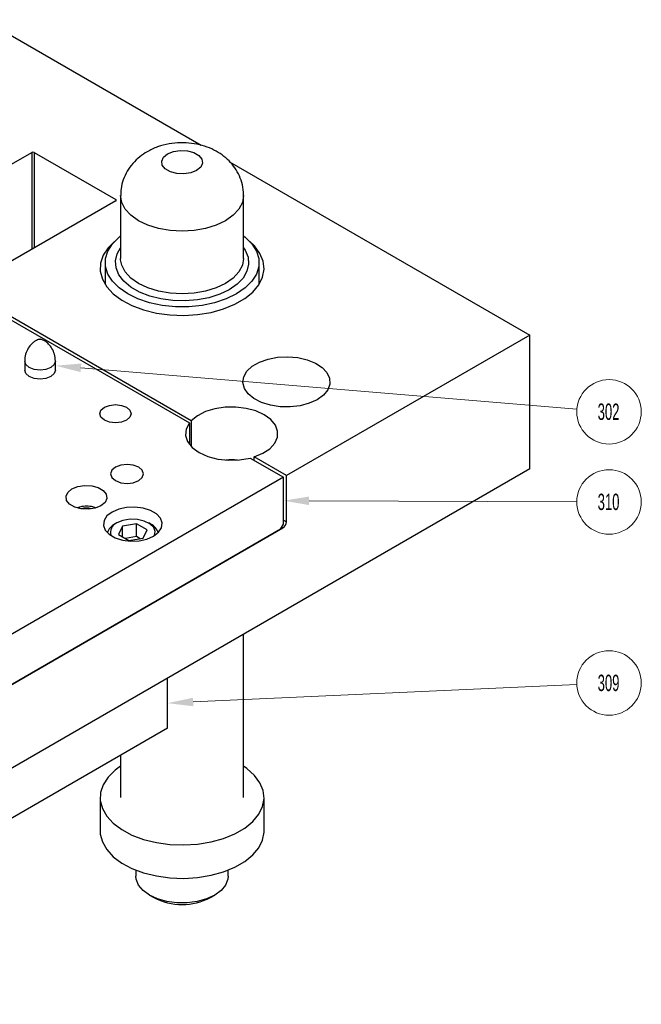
# Model space of a CAD drawing. Header units: inches. Extents: x 1802 to 2468, y -253 to -72.
# Tile 527 of 570: x 2342.9 to 2346.69, y -99.88 to -93.88. Entities that reach past the tile are written whole.
import ezdxf

# ---------------------------------------------------------------- set-up
doc = ezdxf.new("R2010")
doc.units = ezdxf.units.IN
doc.header["$LTSCALE"] = 0.5
doc.header["$MEASUREMENT"] = 0
for name, color, linetype in [('SID-M-S', 105, 'Continuous'), ('ST1-M-S', 193, 'Continuous'), ('ST2-M-S', 193, 'Continuous'), ('SVE-M-S', 8, 'Continuous')]:
    doc.layers.add(name, color=color, linetype=linetype)
doc.styles.add('SLDTEXTSTYLE0', font='TXT', dxfattribs={"width": 0.595745})

msp = doc.modelspace()

# ---------------------------------------------------------------- linework, layer by layer
at = {"layer": 'SID-M-S', "linetype": 'Continuous', "lineweight": 0}
for p, q in [((2343.2688, -96.00164), (2346.2935, -96.25358)), ((2344.66051, -96.81276), (2346.29282, -96.81894)), ((2343.95324, -98.04), (2346.29303, -97.93291))]:
    msp.add_line(p, q, dxfattribs=at)
for centre in [(2346.48952, -96.26991), (2346.48952, -96.81969), (2346.48952, -97.92391)]:
    msp.add_circle(centre, 0.1967, dxfattribs=at)
for points in [[(2343.26664, -96.02755), (2343.11333, -95.98869), (2343.26664, -96.02755), (2343.27095, -95.97572)], [(2344.66041, -96.83876), (2344.50451, -96.81217), (2344.66041, -96.83876), (2344.6606, -96.78676)], [(2343.95443, -98.06597), (2343.7974, -98.04713), (2343.95443, -98.06597), (2343.95205, -98.01403)]]:
    msp.add_solid(points, dxfattribs=at)
at = {"layer": 'ST1-M-S', "linetype": 'Continuous', "lineweight": 25}
for p, q in [((2337.10424, -90.66233), (2344.0019, -94.64426)), ((2342.03812, -95.22505), (2342.96867, -94.68786)), ((2342.96867, -94.68786), (2342.96867, -95.27975)), ((2342.98281, -94.68786), (2343.48132, -94.97564)), ((2342.98281, -94.68786), (2342.98281, -95.27159)), ((2344.17531, -94.74437), (2346.00711, -95.80185)), ((2343.48132, -94.9838), (2342.55077, -95.521)), ((2343.48132, -94.97564), (2343.48132, -94.9838)), ((2343.47326, -95.23054), (2343.43465, -95.26919)), ((2344.32737, -95.25825), (2344.29832, -95.23054)), ((2343.43465, -95.26919), (2343.40471, -95.315)), ((2344.36066, -95.30328), (2344.32737, -95.25825)), ((2344.38028, -95.35091), (2344.36066, -95.30328)), ((2343.3886, -95.36306), (2343.3868, -95.41201)), ((2343.40471, -95.315), (2343.3886, -95.36306)), ((2344.38568, -95.39977), (2344.38028, -95.35091)), ((2343.3868, -95.41201), (2343.39936, -95.46043)), ((2344.37669, -95.44845), (2344.38568, -95.39977)), ((2343.39936, -95.46043), (2343.42591, -95.50692)), ((2344.35359, -95.49556), (2344.37669, -95.44845)), ((2342.53309, -95.53121), (2343.93021, -96.33775)), ((2343.94192, -96.32409), (2342.55077, -95.521)), ((2343.42591, -95.50692), (2343.46568, -95.55016)), ((2343.46568, -95.55016), (2343.51755, -95.5889)), ((2344.26805, -95.5797), (2344.31702, -95.53973)), ((2344.31702, -95.53973), (2344.35359, -95.49556)), ((2343.51755, -95.5889), (2343.58001, -95.62201)), ((2344.20809, -95.61432), (2344.26805, -95.5797)), ((2343.58001, -95.62201), (2343.65126, -95.64856)), ((2343.65126, -95.64856), (2343.72926, -95.66778)), ((2343.72926, -95.66778), (2343.81177, -95.6791)), ((2343.98073, -95.67703), (2344.06233, -95.66369)), ((2344.06233, -95.66369), (2344.13885, -95.64259)), ((2344.13885, -95.64259), (2344.20809, -95.61432)), ((2343.81177, -95.6791), (2343.8964, -95.68222)), ((2343.8964, -95.68222), (2343.98073, -95.67703)), ((2346.00711, -95.80185), (2344.52219, -96.65907)), ((2346.00711, -96.61839), (2346.00711, -95.80185)), ((2344.31381, -95.99247), (2344.35742, -95.96729)), ((2344.35742, -95.96729), (2344.40992, -95.9486)), ((2344.40992, -95.9486), (2344.46847, -95.9374)), ((2344.46847, -95.9374), (2344.52991, -95.9343)), ((2344.52991, -95.9343), (2344.59094, -95.93946)), ((2344.59094, -95.93946), (2344.64826, -95.9526)), ((2344.64826, -95.9526), (2344.69879, -95.97303)), ((2344.69879, -95.97303), (2344.73979, -95.99963)), ((2342.93297, -96.03686), (2342.92583, -96.01615)), ((2343.11333, -96.01615), (2343.1062, -96.03686)), ((2344.26202, -96.05658), (2344.28142, -96.02278)), ((2344.28142, -96.02278), (2344.31381, -95.99247)), ((2344.73979, -95.99963), (2344.76907, -96.03097)), ((2344.76907, -96.03097), (2344.78503, -96.06536)), ((2342.95329, -96.05442), (2342.93297, -96.03686)), ((2342.98371, -96.06615), (2342.95329, -96.05442)), ((2343.01958, -96.07027), (2342.98371, -96.06615)), ((2343.05546, -96.06615), (2343.01958, -96.07027)), ((2343.08587, -96.05442), (2343.05546, -96.06615)), ((2343.1062, -96.03686), (2343.08587, -96.05442)), ((2344.25665, -96.09205), (2344.26202, -96.05658)), ((2344.26559, -96.12728), (2344.25665, -96.09205)), ((2344.78503, -96.06536), (2344.78682, -96.10095)), ((2344.28836, -96.16037), (2344.26559, -96.12728)), ((2344.77435, -96.13583), (2344.74828, -96.1681)), ((2344.78682, -96.10095), (2344.77435, -96.13583)), ((2344.32374, -96.18954), (2344.28836, -96.16037)), ((2344.36981, -96.21321), (2344.32374, -96.18954)), ((2344.42411, -96.23011), (2344.36981, -96.21321)), ((2344.71003, -96.19603), (2344.66165, -96.21811)), ((2344.74828, -96.1681), (2344.71003, -96.19603)), ((2343.38355, -96.28149), (2343.39083, -96.26035)), ((2343.39083, -96.26035), (2343.41157, -96.24244)), ((2343.41157, -96.24244), (2343.4426, -96.23047)), ((2343.4426, -96.23047), (2343.4792, -96.22627)), ((2343.4792, -96.22627), (2343.51581, -96.23047)), ((2343.51581, -96.23047), (2343.54684, -96.24244)), ((2343.54684, -96.24244), (2343.56757, -96.26035)), ((2343.56757, -96.26035), (2343.57485, -96.28149)), ((2344.02869, -96.26898), (2343.97976, -96.29363)), ((2344.08611, -96.25146), (2344.02869, -96.26898)), ((2344.14895, -96.242), (2344.08611, -96.25146)), ((2344.21387, -96.2411), (2344.14895, -96.242)), ((2344.27742, -96.24882), (2344.21387, -96.2411)), ((2344.33622, -96.26474), (2344.27742, -96.24882)), ((2344.38713, -96.28802), (2344.33622, -96.26474)), ((2344.48368, -96.23933), (2344.42411, -96.23011)), ((2344.54534, -96.24036), (2344.48368, -96.23933)), ((2344.60574, -96.23316), (2344.54534, -96.24036)), ((2344.66165, -96.21811), (2344.60574, -96.23316)), ((2343.39083, -96.30262), (2343.38355, -96.28149)), ((2343.41157, -96.32053), (2343.39083, -96.30262)), ((2343.4426, -96.3325), (2343.41157, -96.32053)), ((2343.4792, -96.3367), (2343.4426, -96.3325)), ((2343.51581, -96.3325), (2343.4792, -96.3367)), ((2343.54684, -96.32053), (2343.51581, -96.3325)), ((2343.56757, -96.30262), (2343.54684, -96.32053)), ((2343.57485, -96.28149), (2343.56757, -96.30262)), ((2343.97976, -96.29363), (2343.94192, -96.32409)), ((2343.94192, -96.32409), (2343.94192, -96.48176)), ((2344.42745, -96.31741), (2344.38713, -96.28802)), ((2344.45502, -96.35135), (2344.42745, -96.31741)), ((2343.91078, -96.37494), (2343.9072, -96.41373)), ((2343.93021, -96.33775), (2343.91078, -96.37494)), ((2343.93021, -96.33775), (2343.93021, -96.46811)), ((2344.46839, -96.38804), (2344.45502, -96.35135)), ((2344.46684, -96.42552), (2344.46839, -96.38804)), ((2343.9072, -96.41373), (2343.91967, -96.4519)), ((2343.91967, -96.4519), (2343.94747, -96.48728)), ((2344.45046, -96.46179), (2344.46684, -96.42552)), ((2343.94747, -96.48728), (2343.98903, -96.51784)), ((2344.37741, -96.52318), (2344.42011, -96.49494)), ((2344.42011, -96.49494), (2344.45046, -96.46179)), ((2343.98903, -96.51784), (2344.04196, -96.54182)), ((2344.04196, -96.54182), (2344.10323, -96.55788)), ((2344.10323, -96.55788), (2344.16936, -96.56507)), ((2344.16936, -96.56507), (2344.23656, -96.563)), ((2344.23656, -96.563), (2344.30098, -96.55179)), ((2344.30098, -96.55179), (2344.50451, -96.66928)), ((2344.32463, -96.54503), (2344.37741, -96.52318)), ((2344.52219, -96.65907), (2344.32463, -96.54503)), ((2344.32463, -96.56544), (2344.32463, -96.54503)), ((2346.00711, -96.61839), (2340.35026, -99.88402)), ((2343.45706, -96.62667), (2343.44941, -96.64887)), ((2343.47885, -96.60784), (2343.45706, -96.62667)), ((2343.51145, -96.59527), (2343.47885, -96.60784)), ((2343.54991, -96.59085), (2343.51145, -96.59527)), ((2343.58837, -96.59527), (2343.54991, -96.59085)), ((2343.62098, -96.60784), (2343.58837, -96.59527)), ((2343.64276, -96.62667), (2343.62098, -96.60784)), ((2343.65041, -96.64887), (2343.64276, -96.62667)), ((2344.50451, -96.66928), (2341.85286, -98.20004)), ((2343.44941, -96.64887), (2343.45706, -96.67107)), ((2343.45706, -96.67107), (2343.47885, -96.68989)), ((2343.47885, -96.68989), (2343.51145, -96.70247)), ((2343.58837, -96.70247), (2343.62098, -96.68989)), ((2343.62098, -96.68989), (2343.64276, -96.67107)), ((2343.64276, -96.67107), (2343.65041, -96.64887)), ((2344.50451, -96.95507), (2344.50451, -96.66928)), ((2344.52219, -96.94078), (2344.52219, -96.65907)), ((2343.18914, -96.76124), (2343.21404, -96.74071)), ((2343.21404, -96.74071), (2343.2496, -96.72634)), ((2343.2496, -96.72634), (2343.29153, -96.71985)), ((2343.29153, -96.71985), (2343.33478, -96.72204)), ((2343.33478, -96.72204), (2343.37412, -96.73263)), ((2343.37412, -96.73263), (2343.40482, -96.75035)), ((2343.40482, -96.75035), (2343.42317, -96.77306)), ((2343.51145, -96.70247), (2343.54991, -96.70689)), ((2343.54991, -96.70689), (2343.58837, -96.70247)), ((2343.1779, -96.78545), (2343.18914, -96.76124)), ((2343.18169, -96.81042), (2343.1779, -96.78545)), ((2343.20003, -96.83313), (2343.18169, -96.81042)), ((2343.42695, -96.79803), (2343.41571, -96.82224)), ((2343.42317, -96.77306), (2343.42695, -96.79803)), ((2343.23073, -96.85085), (2343.20003, -96.83313)), ((2343.27007, -96.86144), (2343.23073, -96.85085)), ((2343.31332, -96.86363), (2343.27007, -96.86144)), ((2343.35525, -96.85714), (2343.31332, -96.86363)), ((2343.39081, -96.84277), (2343.35525, -96.85714)), ((2343.41571, -96.82224), (2343.39081, -96.84277)), ((2343.49924, -96.86407), (2343.45834, -96.88175)), ((2343.54711, -96.85377), (2343.49924, -96.86407)), ((2343.59807, -96.85166), (2343.54711, -96.85377)), ((2343.648, -96.85793), (2343.59807, -96.85166)), ((2343.69284, -96.87207), (2343.648, -96.85793)), ((2343.72897, -96.89292), (2343.69284, -96.87207)), ((2343.40987, -96.933), (2343.40623, -96.96241)), ((2343.42773, -96.90536), (2343.40987, -96.933)), ((2343.45834, -96.88175), (2343.42773, -96.90536)), ((2343.75345, -96.91881), (2343.72897, -96.89292)), ((2343.76431, -96.94763), (2343.75345, -96.91881)), ((2344.50451, -96.93058), (2344.52219, -96.94078)), ((2341.85639, -98.50421), (2344.50097, -96.97752)), ((2344.48683, -96.98569), (2341.87053, -98.49604)), ((2343.40623, -96.96241), (2343.41709, -96.99123)), ((2343.41709, -96.99123), (2343.44157, -97.01712)), ((2343.74281, -97.00468), (2343.76067, -96.97705)), ((2343.76067, -96.97705), (2343.76431, -96.94763)), ((2344.48683, -96.98569), (2344.50451, -96.95507)), ((2344.50097, -96.97752), (2344.4939, -96.97344)), ((2343.44157, -97.01712), (2343.4777, -97.03798)), ((2343.4777, -97.03798), (2343.52254, -97.05211)), ((2343.52254, -97.05211), (2343.57246, -97.05838)), ((2343.62342, -97.05628), (2343.67129, -97.04597)), ((2343.67129, -97.04597), (2343.71219, -97.02829)), ((2343.71219, -97.02829), (2343.74281, -97.00468)), ((2343.57246, -97.05838), (2343.62342, -97.05628))]:
    msp.add_line(p, q, dxfattribs=at)
for centre, radius, start, end in [((2342.97574, -94.7015), 0.01537, 62.609672, 117.390328), ((2343.47977, -94.97972), 0.00437, 290.783421, 69.216579), ((2344.18808, -97.04832), 0.48537, 85.899776, 94.100224), ((2344.47613, -96.93868), 0.0461, 302.605478, 357.394522)]:
    msp.add_arc(centre, radius, start, end, dxfattribs=at)
at = {"layer": 'ST2-M-S', "linetype": 'Continuous', "lineweight": 25}
for p, q in [((2343.7725, -94.71644), (2343.7974, -94.69592)), ((2343.7974, -94.69592), (2343.83296, -94.68154)), ((2343.83296, -94.68154), (2343.87489, -94.67505)), ((2343.87489, -94.67505), (2343.91814, -94.67724)), ((2343.91814, -94.67724), (2343.95749, -94.68783)), ((2343.95749, -94.68783), (2343.98818, -94.70555)), ((2343.98818, -94.70555), (2344.00653, -94.72826)), ((2343.76126, -94.74065), (2343.7725, -94.71644)), ((2343.76505, -94.76562), (2343.76126, -94.74065)), ((2343.7834, -94.78833), (2343.76505, -94.76562)), ((2344.01031, -94.75323), (2343.99908, -94.77744)), ((2344.00653, -94.72826), (2344.01031, -94.75323)), ((2343.81409, -94.80605), (2343.7834, -94.78833)), ((2343.85344, -94.81664), (2343.81409, -94.80605)), ((2343.89668, -94.81883), (2343.85344, -94.81664)), ((2343.93862, -94.81234), (2343.89668, -94.81883)), ((2343.97418, -94.79797), (2343.93862, -94.81234)), ((2343.99908, -94.77744), (2343.97418, -94.79797)), ((2343.51079, -94.95108), (2343.51079, -95.33403)), ((2343.51799, -94.99331), (2343.51079, -94.95115)), ((2344.26079, -94.95108), (2344.25358, -94.99331)), ((2344.26079, -94.95101), (2344.26079, -94.95108)), ((2344.26079, -95.33403), (2344.26079, -94.95108)), ((2343.53933, -95.03392), (2343.51799, -94.99331)), ((2344.25358, -94.99331), (2344.23224, -95.03392)), ((2343.57399, -95.07135), (2343.53933, -95.03392)), ((2343.62062, -95.10415), (2343.57399, -95.07135)), ((2344.19759, -95.07135), (2344.15095, -95.10415)), ((2344.23224, -95.03392), (2344.19759, -95.07135)), ((2343.67745, -95.13108), (2343.62062, -95.10415)), ((2343.74228, -95.15108), (2343.67745, -95.13108)), ((2344.09413, -95.13108), (2344.0293, -95.15108)), ((2344.15095, -95.10415), (2344.09413, -95.13108)), ((2343.81263, -95.1634), (2343.74228, -95.15108)), ((2343.88579, -95.16756), (2343.81263, -95.1634)), ((2343.95895, -95.1634), (2343.88579, -95.16756)), ((2344.0293, -95.15108), (2343.95895, -95.1634)), ((2343.43277, -95.28927), (2343.46073, -95.24492)), ((2343.46073, -95.24492), (2343.50161, -95.20405)), ((2343.50161, -95.20405), (2343.51079, -95.19674)), ((2344.26079, -95.19674), (2344.26997, -95.20405)), ((2344.26997, -95.20405), (2344.31085, -95.24492)), ((2344.31085, -95.24492), (2344.33881, -95.28927)), ((2343.41857, -95.33575), (2343.43277, -95.28927)), ((2343.48022, -95.34852), (2343.49057, -95.30569)), ((2343.49057, -95.30569), (2343.51079, -95.26952)), ((2344.26079, -95.26952), (2344.27074, -95.28486)), ((2344.27074, -95.28486), (2344.2879, -95.32697)), ((2344.33881, -95.28927), (2344.353, -95.33575)), ((2343.41679, -95.35935), (2343.41679, -95.4937)), ((2343.41857, -95.38294), (2343.41857, -95.33575)), ((2343.48368, -95.39173), (2343.48022, -95.34852)), ((2343.51104, -95.34202), (2343.51079, -95.33403)), ((2343.51799, -95.37627), (2343.51104, -95.34202)), ((2344.26079, -95.33403), (2344.25358, -95.37627)), ((2344.29136, -95.37017), (2344.28101, -95.41301)), ((2344.2879, -95.32697), (2344.29136, -95.37017)), ((2344.353, -95.33575), (2344.353, -95.38294)), ((2344.35479, -95.4937), (2344.35479, -95.35935)), ((2343.43277, -95.42942), (2343.41857, -95.38294)), ((2343.46073, -95.47377), (2343.43277, -95.42942)), ((2343.50084, -95.43383), (2343.48368, -95.39173)), ((2343.53933, -95.41688), (2343.51799, -95.37627)), ((2343.57399, -95.45431), (2343.53933, -95.41688)), ((2344.23224, -95.41688), (2344.19759, -95.45431)), ((2344.25358, -95.37627), (2344.23224, -95.41688)), ((2344.28101, -95.41301), (2344.2572, -95.45402)), ((2344.33881, -95.42942), (2344.31085, -95.47377)), ((2344.353, -95.38294), (2344.33881, -95.42942)), ((2343.50161, -95.51464), (2343.46073, -95.47377)), ((2343.5311, -95.4734), (2343.50084, -95.43383)), ((2343.57344, -95.50908), (2343.5311, -95.4734)), ((2343.62062, -95.48711), (2343.57399, -95.45431)), ((2343.67745, -95.51403), (2343.62062, -95.48711)), ((2344.15095, -95.48711), (2344.09413, -95.51403)), ((2344.19759, -95.45431), (2344.15095, -95.48711)), ((2344.22074, -95.4918), (2344.17287, -95.52508)), ((2344.2572, -95.45402), (2344.22074, -95.4918)), ((2344.31085, -95.47377), (2344.26997, -95.51464)), ((2343.55416, -95.55079), (2343.50161, -95.51464)), ((2343.61678, -95.58113), (2343.55416, -95.55079)), ((2343.62642, -95.53966), (2343.57344, -95.50908)), ((2343.68823, -95.56411), (2343.62642, -95.53966)), ((2343.74228, -95.53404), (2343.67745, -95.51403)), ((2343.81263, -95.54636), (2343.74228, -95.53404)), ((2343.88579, -95.55052), (2343.81263, -95.54636)), ((2343.95895, -95.54636), (2343.88579, -95.55052)), ((2344.0293, -95.53404), (2343.95895, -95.54636)), ((2344.09413, -95.51403), (2344.0293, -95.53404)), ((2344.11523, -95.55271), (2344.04978, -95.57375)), ((2344.17287, -95.52508), (2344.11523, -95.55271)), ((2344.21742, -95.55079), (2344.1548, -95.58113)), ((2344.26997, -95.51464), (2344.21742, -95.55079)), ((2343.68758, -95.60473), (2343.61678, -95.58113)), ((2343.7644, -95.62087), (2343.68758, -95.60473)), ((2343.75677, -95.58158), (2343.68823, -95.56411)), ((2343.8297, -95.59148), (2343.75677, -95.58158)), ((2343.90454, -95.59348), (2343.8297, -95.59148)), ((2343.97874, -95.5875), (2343.90454, -95.59348)), ((2344.04978, -95.57375), (2343.97874, -95.5875)), ((2344.084, -95.60473), (2344.00718, -95.62087)), ((2344.1548, -95.58113), (2344.084, -95.60473)), ((2343.84491, -95.62906), (2343.7644, -95.62087)), ((2343.92667, -95.62906), (2343.84491, -95.62906)), ((2344.00718, -95.62087), (2343.92667, -95.62906)), ((2342.92583, -95.96122), (2342.92583, -96.01615)), ((2342.93297, -95.98193), (2342.92583, -95.96124)), ((2343.11333, -95.96122), (2343.1062, -95.98193)), ((2343.11333, -96.01615), (2343.11333, -95.96122)), ((2342.95329, -95.99949), (2342.93297, -95.98193)), ((2342.98371, -96.01122), (2342.95329, -95.99949)), ((2343.01958, -96.01534), (2342.98371, -96.01122)), ((2343.05546, -96.01122), (2343.01958, -96.01534)), ((2343.08587, -95.99949), (2343.05546, -96.01122)), ((2343.1062, -95.98193), (2343.08587, -95.99949)), ((2344.26079, -98.62306), (2344.26079, -97.62652)), ((2343.7974, -98.20024), (2343.7974, -97.89402)), ((2343.7974, -98.20024), (2342.38319, -99.01665)), ((2343.51079, -98.3657), (2343.51079, -98.62306))]:
    msp.add_line(p, q, dxfattribs=at)
for points, knots in [([(2344.25931, -94.95084), (2344.25972, -94.94388), (2344.26127, -94.91714), (2344.25129, -94.87169), (2344.23092, -94.81789), (2344.20079, -94.77009), (2344.1631, -94.72858), (2344.1182, -94.69346), (2344.06635, -94.66497), (2344.00772, -94.64373), (2343.94329, -94.63084), (2343.87485, -94.6273), (2343.80464, -94.63431), (2343.73542, -94.65164), (2343.69329, -94.67297), (2343.67241, -94.68354)], [0, 0, 0, 0, 0.0271225, 0.1043161, 0.1786735, 0.2514627, 0.324016, 0.3978087, 0.4744035, 0.5549809, 0.6394721, 0.7263826, 0.8156865, 0.9086524, 1, 1, 1, 1]), ([(2343.67241, -94.68354), (2343.65701, -94.69334), (2343.62496, -94.71373), (2343.58384, -94.75393), (2343.54966, -94.80123), (2343.52582, -94.85368), (2343.51218, -94.90442), (2343.51224, -94.93737), (2343.51226, -94.95122)], [0, 0, 0, 0, 0.1673763, 0.3484454, 0.5252705, 0.7000003, 0.8738601, 1, 1, 1, 1]), ([(2342.99213, -95.8371), (2342.98659, -95.84075), (2342.97199, -95.85033), (2342.95068, -95.8743), (2342.93358, -95.90874), (2342.92502, -95.93945), (2342.92673, -95.9572), (2342.92712, -95.9612)], [0, 0, 0, 0, 0.1461387, 0.3845867, 0.6461852, 0.9200802, 1, 1, 1, 1]), ([(2343.11321, -95.96117), (2343.11211, -95.94677), (2343.11001, -95.91935), (2343.09409, -95.88362), (2343.07376, -95.85688), (2343.05277, -95.83949), (2343.03465, -95.83073), (2343.0259, -95.82821), (2343.02061, -95.82785), (2343.0193, -95.82783), (2343.01807, -95.82788), (2343.01623, -95.82803), (2343.0078, -95.8293), (2342.99949, -95.83344), (2342.99213, -95.8371)], [0, 0, 0, 0, 0.1939623, 0.369429, 0.524156, 0.6568631, 0.7618534, 0.8292447, 0.836332, 0.840962, 0.8459092, 0.8527999, 0.8696083, 1, 1, 1, 1])]:
    msp.add_open_spline(points, degree=3, knots=knots, dxfattribs=at)
at = {"layer": 'SVE-M-S', "linetype": 'Continuous', "lineweight": 25}
for p, q in [((2343.5251, -96.93296), (2343.4884, -96.94809)), ((2343.56832, -96.92553), (2343.5251, -96.93296)), ((2343.61338, -96.92661), (2343.56832, -96.92553)), ((2343.6554, -96.93607), (2343.61338, -96.92661)), ((2343.48838, -96.9481), (2343.47494, -96.95586)), ((2343.52148, -96.96719), (2343.49813, -97.01749)), ((2343.60862, -96.95371), (2343.52148, -96.96719)), ((2343.52148, -97.03097), (2343.52148, -96.96719)), ((2343.67241, -96.99054), (2343.60862, -96.95371)), ((2343.60862, -97.03128), (2343.60862, -96.95371)), ((2343.64906, -97.04084), (2343.67241, -96.99054)), ((2343.68981, -96.9529), (2343.6554, -96.93607)), ((2343.6956, -96.95586), (2343.68216, -96.9481)), ((2343.7129, -96.97526), (2343.68981, -96.9529)), ((2343.72215, -97.00075), (2343.7129, -96.97526)), ((2343.49813, -97.01749), (2343.56192, -97.05432)), ((2343.60862, -97.03128), (2343.54032, -97.04185)), ((2343.56192, -97.05432), (2343.64906, -97.04084)), ((2343.63022, -97.04375), (2343.60862, -97.03128)), ((2343.71723, -97.02527), (2343.72215, -97.00075)), ((2343.51079, -98.43214), (2343.47757, -98.45639)), ((2344.28139, -98.44654), (2344.26079, -98.43214)), ((2343.47757, -98.45639), (2343.43465, -98.49861)), ((2344.32737, -98.48767), (2344.28139, -98.44654)), ((2344.36066, -98.5327), (2344.32737, -98.48767)), ((2343.40471, -98.54442), (2343.3886, -98.59248)), ((2343.43465, -98.49861), (2343.40471, -98.54442)), ((2344.38028, -98.58033), (2344.36066, -98.5327)), ((2343.3886, -98.59248), (2343.3868, -98.64143)), ((2344.38568, -98.62919), (2344.38028, -98.58033)), ((2343.38579, -98.62306), (2343.38579, -98.8272)), ((2343.3868, -98.64143), (2343.39936, -98.68985)), ((2344.37669, -98.67787), (2344.38568, -98.62919)), ((2344.38579, -98.8272), (2344.38579, -98.62306)), ((2343.39936, -98.68985), (2343.42591, -98.73634)), ((2343.42591, -98.73634), (2343.46568, -98.77958)), ((2344.31702, -98.76915), (2344.35359, -98.72497)), ((2344.35359, -98.72497), (2344.37669, -98.67787)), ((2343.46568, -98.77958), (2343.51755, -98.81832)), ((2344.26805, -98.80912), (2344.31702, -98.76915)), ((2343.38579, -98.8272), (2343.3868, -98.84556)), ((2343.3868, -98.84556), (2343.39936, -98.89398)), ((2343.51755, -98.81832), (2343.58001, -98.85143)), ((2343.58001, -98.85143), (2343.65126, -98.87798)), ((2344.13885, -98.87201), (2344.20809, -98.84374)), ((2344.20809, -98.84374), (2344.26805, -98.80912)), ((2344.37669, -98.882), (2344.38568, -98.83332)), ((2344.38568, -98.83332), (2344.38579, -98.8272)), ((2343.39936, -98.89398), (2343.42591, -98.94048)), ((2343.65126, -98.87798), (2343.72926, -98.8972)), ((2343.72926, -98.8972), (2343.81177, -98.90852)), ((2343.81177, -98.90852), (2343.8964, -98.91164)), ((2343.8964, -98.91164), (2343.98073, -98.90645)), ((2343.98073, -98.90645), (2344.06233, -98.89311)), ((2344.06233, -98.89311), (2344.13885, -98.87201)), ((2344.35359, -98.92911), (2344.37669, -98.882)), ((2343.42591, -98.94048), (2343.46568, -98.98372)), ((2344.26805, -99.01325), (2344.31702, -98.97328)), ((2344.31702, -98.97328), (2344.35359, -98.92911)), ((2343.46568, -98.98372), (2343.51755, -99.02245)), ((2343.51755, -99.02245), (2343.58001, -99.05557)), ((2344.20809, -99.04787), (2344.26805, -99.01325)), ((2343.58001, -99.05557), (2343.65126, -99.08212)), ((2343.60454, -99.06585), (2343.60454, -99.10278)), ((2343.65126, -99.08212), (2343.72926, -99.10133)), ((2344.06233, -99.09725), (2344.13885, -99.07614)), ((2344.13885, -99.07614), (2344.20809, -99.04787)), ((2344.16704, -99.10278), (2344.16704, -99.06585)), ((2343.60631, -99.12096), (2343.60454, -99.10278)), ((2343.62032, -99.1564), (2343.60631, -99.12096)), ((2343.64765, -99.18916), (2343.62032, -99.1564)), ((2343.72926, -99.10133), (2343.81177, -99.11266)), ((2343.81177, -99.11266), (2343.8964, -99.11577)), ((2343.8964, -99.11577), (2343.98073, -99.11059)), ((2343.98073, -99.11059), (2344.06233, -99.09725)), ((2344.15126, -99.1564), (2344.12393, -99.18916)), ((2344.16527, -99.12096), (2344.15126, -99.1564)), ((2344.16704, -99.10278), (2344.16527, -99.12096)), ((2343.68692, -99.21759), (2343.64765, -99.18916)), ((2344.12393, -99.18916), (2344.08466, -99.21759)), ((2343.68688, -99.21757), (2343.7134, -99.23288)), ((2343.73616, -99.24025), (2343.68692, -99.21759)), ((2343.7929, -99.25603), (2343.73616, -99.24025)), ((2343.8543, -99.26412), (2343.7929, -99.25603)), ((2343.91728, -99.26412), (2343.8543, -99.26412)), ((2343.97868, -99.25603), (2343.91728, -99.26412)), ((2344.03542, -99.24025), (2343.97868, -99.25603)), ((2344.08466, -99.21759), (2344.03542, -99.24025)), ((2344.05817, -99.23288), (2344.0847, -99.21757))]:
    msp.add_line(p, q, dxfattribs=at)
for centre, radius, start, end in [((2343.30243, -96.96036), 0.103, 73.110501, 106.889499), ((2343.50884, -97.02971), 0.08126, 114.639629, 164.243726), ((2343.50759, -97.00338), 0.05853, 109.148013, 201.956399), ((2343.65916, -97.03189), 0.08431, 16.712575, 64.392487), ((2343.88579, -98.90411), 0.37123, 242.330674, 297.669326)]:
    msp.add_arc(centre, radius, start, end, dxfattribs=at)
msp.add_open_spline([(2343.35659, -96.85585), (2343.35463, -96.85493), (2343.34169, -96.84886), (2343.31319, -96.84557), (2343.27739, -96.846), (2343.25669, -96.85321), (2343.2481, -96.8562)], degree=3, knots=[0, 0, 0, 0, 0.0605263, 0.3993926, 0.7507264, 1, 1, 1, 1], dxfattribs=at)

# ---------------------------------------------------------------- texts
at = {"layer": 'SID-M-S', "linetype": 'Continuous', "lineweight": 0, "char_height": 0.1, "attachment_point": 2, "style": 'SLDTEXTSTYLE0'}
for s, insert in [('302', (2346.4865, -96.21935)), ('310', (2346.4865, -96.76914)), ('309', (2346.4865, -97.87336))]:
    msp.add_mtext(s, dxfattribs=dict(at, insert=insert))

doc.saveas('drawing.dxf')
